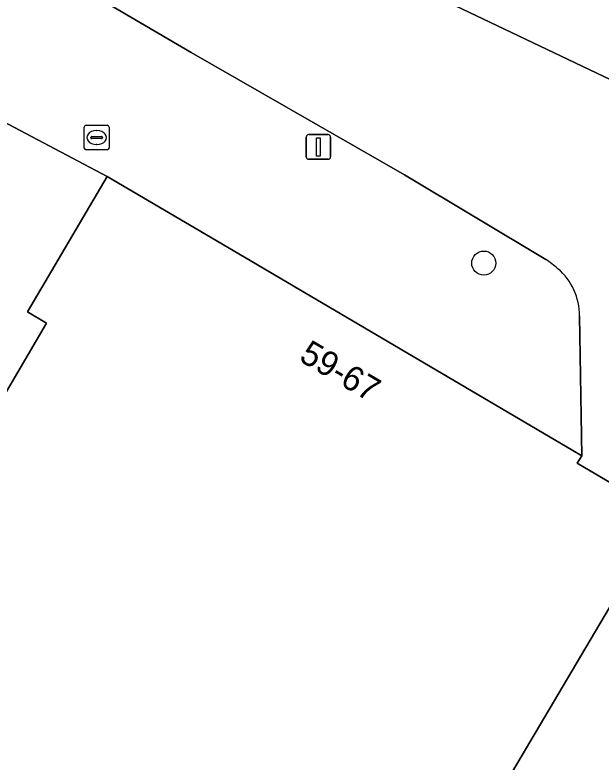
# Model space of a CAD drawing. Extents: x 159217 to 160349, y 381246 to 382172.
# Drawn here: x 160171.57 to 160195.33, y 382076.32 to 382106.61 of the extents above; entities that cross this region are included whole.
import ezdxf

# ---------------------------------------------------------------- set-up
doc = ezdxf.new("R2010")
doc.units = 0
for name, color, linetype in [('IMGEO_Boom', 7, 'Continuous'), ('IMGEO_Brandkraan', 7, 'Continuous'), ('IMGEO_Lichtmast', 7, 'Continuous'), ('IMGEO_Pand', 7, 'Continuous'), ('IMGEO_Pand_nummerreeks', 7, 'Continuous'), ('IMGEO_Rijbaan_lokaal_open', 7, 'Continuous'), ('IMGEO_Voetpad_open', 7, 'Continuous')]:
    doc.layers.add(name, color=color, linetype=linetype)

msp = doc.modelspace()

# ---------------------------------------------------------------- linework, layer by layer
at = {"layer": 'IMGEO_Boom'}
msp.add_circle((160190.573, 382096.552), 0.489, dxfattribs=at)
at = {"layer": 'IMGEO_Brandkraan'}
for p, q in [((160174.38, 382101.217), (160174.38, 382102.069)), ((160174.455, 382102.143), (160175.307, 382102.143)), ((160175.381, 382102.069), (160175.381, 382101.217)), ((160174.682, 382101.686), (160175.08, 382101.686)), ((160174.868, 382101.923), (160174.893, 382101.923)), ((160174.639, 382101.637), (160174.639, 382101.649)), ((160175.077, 382101.6), (160174.679, 382101.6)), ((160175.123, 382101.649), (160175.123, 382101.637)), ((160175.307, 382101.143), (160174.455, 382101.143)), ((160174.891, 382101.363), (160174.866, 382101.363))]:
    msp.add_line(p, q, dxfattribs=at)
for points in [[(160174.38, 382101.217), (160174.38, 382102.069)], [(160174.455, 382102.143), (160175.307, 382102.143)], [(160175.381, 382102.069), (160175.381, 382101.217)], [(160175.307, 382101.143), (160174.455, 382101.143)]]:
    msp.add_lwpolyline(points, dxfattribs=at)
for centre, radius, start, end in [((160174.457, 382102.067), 0.0765, 91.552, 178.448), ((160174.457, 382102.067), 0.0765, 91.552, 178.448), ((160175.305, 382102.067), 0.0765, 1.552, 88.448), ((160175.305, 382102.067), 0.0765, 1.552, 88.448), ((160174.679, 382101.646), 0.0403, 85.8775, 175.7526), ((160175.084, 382101.648), 0.0386, 1.7309, 96.639), ((160174.676, 382101.636), 0.0366, 178.938, 274.7102), ((160175.08, 382101.643), 0.043, 264.8664, 352.4533), ((160174.457, 382101.219), 0.0765, 181.552, 268.448), ((160174.457, 382101.219), 0.0765, 181.552, 268.448), ((160175.305, 382101.219), 0.0765, 271.552, 358.448), ((160175.305, 382101.219), 0.0765, 271.552, 358.448)]:
    msp.add_arc(centre, radius, start, end, dxfattribs=at)
for centre, major_axis, ratio, start_param, end_param in [((160174.867, 382101.643), (-0.387, 0.002), 0.722429, 4.712389, 7.853982), ((160174.892, 382101.643), (-0.39, 0.002), 0.717154, 1.570796, 4.712389)]:
    msp.add_ellipse(centre, major_axis=major_axis, ratio=ratio, start_param=start_param, end_param=end_param, dxfattribs=at)
at = {"layer": 'IMGEO_Lichtmast'}
for p, q in [((160183.472, 382101.76), (160184.262, 382101.76)), ((160184.262, 382101.76), (160183.472, 382101.76)), ((160183.372, 382100.86), (160183.372, 382101.66)), ((160183.372, 382101.66), (160183.372, 382100.86)), ((160184.362, 382101.66), (160184.362, 382100.86)), ((160184.362, 382100.86), (160184.362, 382101.66)), ((160184.262, 382100.76), (160183.472, 382100.76)), ((160183.472, 382100.76), (160184.262, 382100.76))]:
    msp.add_line(p, q, dxfattribs=at)
msp.add_lwpolyline([(160183.792, 382101.635), (160183.942, 382101.635), (160183.942, 382100.885), (160183.792, 382100.885), (160183.792, 382101.635)], dxfattribs=at)
for centre, start, end in [((160183.472, 382101.66), 90, 180), ((160183.472, 382101.66), 90, 180), ((160184.262, 382101.66), 0, 90), ((160184.262, 382101.66), 360, 90), ((160183.472, 382100.86), 180, 270), ((160183.472, 382100.86), 180, 270), ((160184.262, 382100.86), 270, 0), ((160184.262, 382100.86), 270, 0)]:
    msp.add_arc(centre, 0.1, start, end, dxfattribs=at)
at = {"layer": 'IMGEO_Pand'}
msp.add_lwpolyline([(160160.817, 382073.722), (160178.908, 382063.032), (160179.009, 382063.203), (160179.905, 382062.675), (160182.051, 382066.307), (160185.01, 382064.558), (160198.078, 382086.661), (160197.628, 382086.882), (160197.49, 382086.602), (160197.187, 382086.78), (160194.364, 382088.442), (160194.542, 382088.743), (160194.176, 382088.959), (160179.96, 382097.33), (160175.309, 382100.069), (160172.076, 382094.578), (160172.852, 382094.122), (160170.604, 382090.305), (160169.798, 382090.78), (160160.972, 382075.792), (160161.762, 382075.326)], close=True, dxfattribs=at)
msp.add_lwpolyline([(160198.078, 382086.661), (160185.01, 382064.558), (160182.923, 382060.898), (160179.55, 382055.171), (160173.539, 382044.963), (160198.054, 382025.542)], dxfattribs=at)
at = {"layer": 'IMGEO_Rijbaan_lokaal_open'}
for points in [[(160159.683, 382115.953), (160167.526, 382114.967), (160172.648, 382113.911), (160177.982, 382112.319), (160186.817, 382108.233), (160209.48, 382097.432), (160221.577, 382091.466), (160221.617, 382091.446), (160232.83, 382085.917), (160239.102, 382082.885), (160239.549, 382082.564)], [(160209.48, 382097.432), (160186.817, 382108.233), (160177.982, 382112.319), (160172.648, 382113.911), (160167.526, 382114.967), (160159.683, 382115.953), (160160.399, 382115.7), (160161.734, 382115.037), (160178.71, 382105.088), (160187.357, 382100.127), (160193.085, 382096.704)], [(160194.454, 382094.413), (160194.542, 382088.743), (160194.364, 382088.442), (160197.187, 382086.78)]]:
    msp.add_lwpolyline(points, dxfattribs=at)
for centre, radius, start, end in [((160190.268, 382092.53), 5.036, 48.9085, 55.988), ((160191.952, 382094.424), 2.502, 359.7578, 49.4729)]:
    msp.add_arc(centre, radius, start, end, dxfattribs=at)
at = {"layer": 'IMGEO_Voetpad_open'}
for points in [[(160178.71, 382105.088), (160161.734, 382115.037), (160160.399, 382115.7), (160159.683, 382115.953)], [(160122.465, 382100.897), (160127.083, 382101.769), (160133.89, 382102.743), (160154.684, 382105.745), (160159.231, 382105.996), (160161.858, 382105.871), (160165.665, 382105.155), (160175.309, 382100.069), (160179.96, 382097.33), (160194.176, 382088.959), (160194.542, 382088.743), (160194.454, 382094.413)], [(160158.659, 382071.884), (160159.458, 382071.414), (160160.817, 382073.722), (160161.762, 382075.326), (160160.972, 382075.792), (160169.798, 382090.78), (160170.604, 382090.305), (160172.852, 382094.122), (160172.076, 382094.578), (160175.309, 382100.069), (160165.665, 382105.155)], [(160193.085, 382096.704), (160187.357, 382100.127), (160178.71, 382105.088)]]:
    msp.add_lwpolyline(points, dxfattribs=at)
for centre, radius, start, end in [((160190.268, 382092.53), 5.036, 48.9085, 55.988), ((160191.952, 382094.424), 2.502, 359.7578, 49.4729)]:
    msp.add_arc(centre, radius, start, end, dxfattribs=at)

# ---------------------------------------------------------------- texts
at = {"layer": 'IMGEO_Pand_nummerreeks'}
msp.add_text('59-67', height=1, rotation=329.5086, dxfattribs=at).set_placement((160183.038, 382092.617))

doc.saveas('drawing.dxf')
